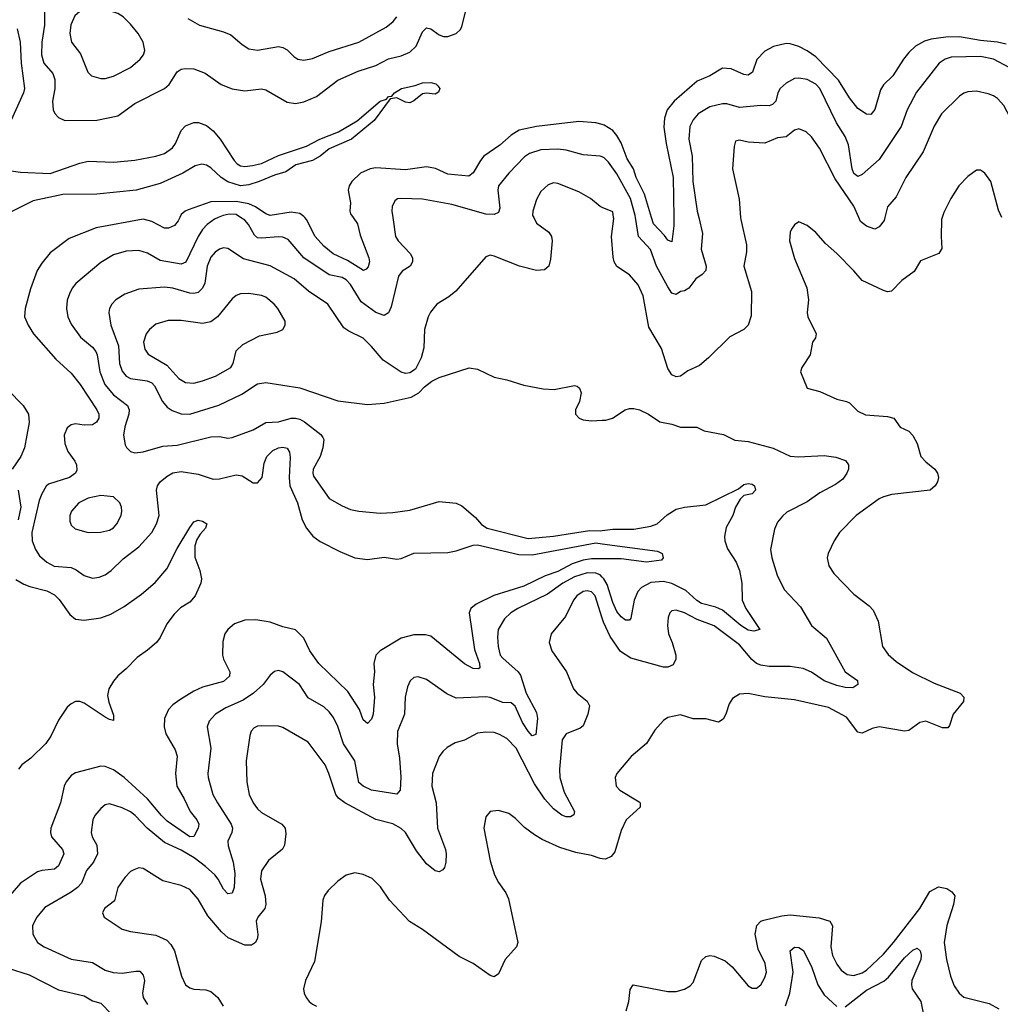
# Model space of a CAD drawing. Header units: inches. Extents: x 1305375 to 1407406, y 744550 to 841633.
# Tile 289 of 509: x 1357246 to 1361883, y 776277 to 780936. Entities that reach past the tile are written whole.
import ezdxf

# ---------------------------------------------------------------- set-up
doc = ezdxf.new("R2010")
doc.units = ezdxf.units.IN
doc.header["$MEASUREMENT"] = 0
for name, color, linetype in [('B3757', 7, 'Continuous'), ('B3758', 7, 'Continuous'), ('B3767', 7, 'Continuous'), ('B3768', 7, 'Continuous')]:
    doc.layers.add(name, color=color, linetype=linetype)

msp = doc.modelspace()

# ---------------------------------------------------------------- linework, layer by layer
at = {"layer": 'B3757', "color": 5}
for points, elevation in [([(1358003.4, 780000), (1357995.7, 779984.3), (1357977.7, 779962.3), (1357950, 779949.8), (1357930, 779949.2), (1357870, 779980.7), (1357830, 779992.1), (1357608.2, 779951.8), (1357479.2, 779900.8), (1357390, 779833.1), (1357350, 779784.4), (1357328.5, 779750), (1357297.2, 779662.8), (1357271.7, 779570), (1357269, 779530), (1357286.5, 779490), (1357311.3, 779450), (1357416.2, 779330), (1357490, 779264.1), (1357532.5, 779210), (1357610.1, 779090), (1357620.1, 779070), (1357620.6, 779050), (1357608.9, 779031.1), (1357590, 779019.4), (1357550, 779016.8), (1357510, 779023.7), (1357490, 779019.5), (1357470, 779005.7), (1357455.4, 778970), (1357459.3, 778930), (1357473.4, 778893.4), (1357507.3, 778847.3), (1357515, 778830), (1357516, 778804), (1357510.2, 778790), (1357480.9, 778770), (1357382.1, 778737.9), (1357371.5, 778728.5), (1357350, 778693.3), (1357338.5, 778661.5), (1357302.7, 778510), (1357305.3, 778470), (1357321.1, 778430), (1357340, 778400), (1357373.5, 778370), (1357409.2, 778350), (1357490, 778343.8), (1357513.2, 778333.2), (1357550, 778306.6), (1357590, 778294.3), (1357621.7, 778298.3), (1357650, 778309.5), (1357677.8, 778330), (1357734.9, 778385.1), (1357810, 778441.7), (1357871.1, 778510), (1357892.3, 778550), (1357904.7, 778590), (1357893.4, 778710), (1357897.2, 778730), (1357910.7, 778750), (1357943.5, 778776.5), (1357970, 778791.9), (1358010, 778798.6), (1358090, 778785.9), (1358161.4, 778761.4), (1358190, 778763.5), (1358270, 778782.7), (1358297.1, 778777.1), (1358350, 778744.6), (1358370, 778744.9), (1358392.8, 778770), (1358401.5, 778838.5), (1358414.1, 778870), (1358442.4, 778897.6), (1358469.9, 778910.1), (1358490, 778913.3), (1358510, 778908.3), (1358521.6, 778890), (1358524.8, 778864.8), (1358519.6, 778770), (1358523.6, 778730), (1358559, 778650), (1358582.3, 778570), (1358601.6, 778530), (1358632.6, 778492.6), (1358667.3, 778467.3), (1358759.6, 778419.6), (1358830, 778389.3), (1358890, 778381.8), (1358970, 778392.3), (1359030, 778384.3), (1359050, 778386), (1359110, 778411.5), (1359270, 778414.3), (1359310, 778422.8), (1359389.7, 778450), (1359410, 778451.3), (1359606.2, 778406.2), (1359670, 778403.8), (1359970, 778460.4), (1360000, 778456.4)], 1020), ([(1358183.9, 780000), (1358167.1, 779992.9), (1358132.6, 779967.4), (1358110, 779942.9), (1358090, 779910.8), (1358030.9, 779789.1), (1358010, 779778.6), (1357910, 779797.4), (1357850, 779830.8), (1357810, 779843.5), (1357750, 779841.5), (1357690, 779822.8), (1357630, 779786.4), (1357512.1, 779687.9), (1357494.4, 779665.6), (1357481.4, 779638.6), (1357471, 779609), (1357466.7, 779570), (1357472.9, 779530), (1357490, 779494.9), (1357533.8, 779433.8), (1357590, 779387.2), (1357605.6, 779365.6), (1357611.8, 779350), (1357624.8, 779270), (1357647.8, 779210), (1357690, 779161.7), (1357756.3, 779110), (1357764, 779090), (1357762.7, 779070), (1357743, 779010), (1357736, 778970), (1357745, 778925), (1357751.2, 778911.2), (1357770, 778892.2), (1357790, 778886), (1357830, 778891.1), (1357922, 778918), (1357990, 778922.6), (1358150, 778962.6), (1358190, 778963.6), (1358230, 778955.5), (1358250, 778959.2), (1358350, 778995.3), (1358410, 779030.9), (1358470, 779032.8), (1358529.4, 779050.6), (1358550.6, 779050.6), (1358570, 779045.8), (1358593, 779033), (1358670, 778973.1), (1358679.3, 778959.3), (1358683.6, 778950), (1358679.2, 778910), (1358666.2, 778870), (1358633.7, 778810), (1358631.9, 778790), (1358635.9, 778775.9), (1358710, 778670.4), (1358770, 778636.4), (1358810, 778618.4), (1358850, 778610.4), (1358950, 778601.1), (1359010, 778604.2), (1359090, 778615.8), (1359230, 778656.3), (1359310, 778647.7), (1359336.1, 778636.1), (1359401.1, 778581.1), (1359430, 778547.3), (1359456, 778530), (1359650, 778481.8), (1359770, 778491.9), (1359940.6, 778519.4), (1359990, 778517.5), (1360000, 778518.7)], 1040), ([(1359676.6, 780000), (1359690, 779973.7), (1359748.8, 779930), (1359761.3, 779910), (1359763.5, 779890), (1359756.6, 779803.4), (1359748.8, 779770), (1359728.1, 779751.9), (1359690, 779749.8), (1359609.4, 779770), (1359490, 779817.4), (1359470, 779822.4), (1359450, 779814), (1359307.7, 779652.3), (1359275.6, 779624.4), (1359218.7, 779590), (1359187.8, 779552.2), (1359176.9, 779530), (1359159.5, 779470), (1359156.5, 779383.5), (1359144.4, 779335.6), (1359117.4, 779282.6), (1359090, 779265.1), (1359070, 779262.4), (1359050, 779267.8), (1358965.4, 779325.4), (1358909.9, 779389.9), (1358870, 779428.4), (1358801.9, 779461.9), (1358778.8, 779478.8), (1358702.3, 779590), (1358611, 779651), (1358544.1, 779710), (1358430.9, 779770.9), (1358304.7, 779804.7), (1358230, 779853.5), (1358210, 779856), (1358190, 779849.8), (1358170, 779835.5), (1358150, 779813.1), (1358133.1, 779770), (1358121.3, 779690), (1358110, 779665.3), (1358090, 779645.2), (1358070, 779640.2), (1358050, 779642), (1357970, 779666.5), (1357930, 779671), (1357810, 779660.6), (1357742.5, 779637.5), (1357701.1, 779610), (1357680.9, 779590), (1357670.2, 779570), (1357667.5, 779550), (1357676.3, 779490), (1357712.7, 779392.7), (1357718.5, 779310), (1357730, 779272.9), (1357749.3, 779250), (1357770, 779238.9), (1357848, 779228), (1357870, 779218.2), (1357883.5, 779203.5), (1357921, 779130), (1357942.5, 779102.5), (1357967, 779087), (1358010, 779071.7), (1358050, 779070.1), (1358188.2, 779111.8), (1358296, 779164), (1358370, 779212.4), (1358410, 779219.6), (1358570, 779193.6), (1358750, 779132.9), (1358890, 779114.7), (1358970, 779121.6), (1359097.2, 779150), (1359134, 779170), (1359160.5, 779199.5), (1359194.2, 779225.8), (1359230, 779242.4), (1359371.9, 779288.1), (1359410, 779282.4), (1359490, 779244.9), (1359550, 779232.7), (1359630, 779206.4), (1359722, 779190), (1359773.7, 779186.3), (1359870, 779204.9), (1359881.4, 779201.4), (1359892.5, 779192.5), (1359900.5, 779170), (1359892.7, 779130), (1359874.9, 779090), (1359874.9, 779070), (1359890.7, 779050), (1359910, 779042.3), (1359950, 779038.5), (1360000, 779040.9)], 1060), ([(1359010.6, 780000), (1359023.6, 779910), (1359034.9, 779890), (1359092.9, 779830), (1359104, 779810), (1359104, 779790), (1359091.8, 779770), (1359054.4, 779745.6), (1359037.1, 779722.9), (1359002.4, 779577.6), (1358990, 779549.7), (1358970, 779536.8), (1358930, 779550.6), (1358861.2, 779601.2), (1358810, 779682.9), (1358790, 779705), (1358770, 779715.8), (1358709.5, 779729.5), (1358589.8, 779810), (1358515.9, 779895.9), (1358490, 779906.9), (1358470, 779908.5), (1358390, 779901.6), (1358370, 779904.5), (1358355.8, 779915.8), (1358327.1, 779967.1), (1358310, 779986.9), (1358290.4, 780000)], 1040), ([(1358822, 780000), (1358843.3, 779970), (1358856.4, 779916.4), (1358897.6, 779810), (1358899.8, 779790), (1358893.4, 779766.6), (1358884.7, 779755.3), (1358871, 779749), (1358796.7, 779796.7), (1358728.8, 779828.8), (1358684.3, 779864.3), (1358642.9, 779910), (1358602.2, 779990), (1358594, 780000)], 1020), ([(1357190, 779185.2), (1357261.8, 779110), (1357288.2, 779070), (1357290.1, 779030.1), (1357267.8, 778910), (1357251.8, 778870), (1357209.7, 778810)], 980), ([(1357238.1, 778710), (1357251.4, 778630), (1357238.8, 778570)], 980), ([(1357227.9, 778287.9), (1357265.1, 778265.1), (1357293.6, 778253.6), (1357374.2, 778234.2), (1357410, 778215.5), (1357432.2, 778192.2), (1357482.2, 778122.2), (1357510, 778099.8), (1357550, 778095), (1357630, 778105.6), (1357676.7, 778123.3), (1357739.8, 778160.2), (1357821.8, 778218.2), (1357886.6, 778273.4), (1357941.6, 778338.4), (1357990, 778434), (1358050, 778533.9), (1358070, 778559.4), (1358090, 778567.7), (1358110, 778563.2), (1358130.6, 778550), (1358125.2, 778530), (1358098.6, 778501.4), (1358083.3, 778476.7), (1358073.7, 778446.3), (1358073.4, 778393.4), (1358097.5, 778330), (1358106.3, 778290), (1358102.2, 778270), (1358075.9, 778210), (1358050, 778179.7), (1358006.5, 778153.5), (1357976.3, 778123.7), (1357942.1, 778077.9), (1357910, 778012.3), (1357893.2, 777990), (1357850, 777952.2), (1357801.7, 777918.3), (1357750, 777864.6), (1357710, 777830.8), (1357690, 777806.2), (1357668.1, 777770), (1357661, 777739), (1357667.2, 777707.2), (1357690, 777646), (1357690, 777620.9), (1357670, 777625.3), (1357650, 777636.5), (1357550, 777702.2), (1357530, 777709.8), (1357510, 777709.8), (1357490, 777699.3), (1357470, 777682.9), (1357430, 777621.4), (1357393.8, 777546.2), (1357370, 777511.8), (1357298.5, 777441.5), (1357256.7, 777410), (1357239.9, 777390)], 980), ([(1360000, 778384.9), (1359950, 778385), (1359910, 778379), (1359858.9, 778361.1), (1359790, 778325.8), (1359730, 778304.1), (1359630, 778256.5), (1359487.8, 778212.2), (1359404.7, 778170), (1359379.6, 778150), (1359371.1, 778130), (1359395.9, 777955.9), (1359419.7, 777890), (1359421.6, 777870), (1359414.8, 777865.2), (1359390, 777865.5), (1359350, 777887.7), (1359190, 778018.9), (1359164.8, 778024.8), (1359110, 778026.1), (1359050, 778009.2), (1358950.6, 777949.4), (1358929.3, 777930), (1358921, 777890), (1358923.8, 777850), (1358917.8, 777790), (1358923.2, 777730), (1358917.2, 777650), (1358910, 777626.3), (1358890, 777606.6), (1358870, 777623.5), (1358852.1, 777672.1), (1358797.4, 777757.4), (1358661, 777890), (1358617.4, 777950), (1358588.9, 778010), (1358550, 778048.9), (1358490, 778063.4), (1358430, 778085), (1358362.9, 778097.1), (1358310, 778095), (1358262.3, 778077.7), (1358230, 778051.1), (1358215.6, 778030), (1358206.3, 777993.7), (1358205.6, 777930), (1358210.2, 777910), (1358240.2, 777850), (1358238.4, 777830), (1358210, 777804.5), (1358110, 777777.3), (1358070, 777758.6), (1358002.6, 777717.4), (1357970, 777694), (1357950, 777672.8), (1357930.8, 777630), (1357928.9, 777590), (1357936.7, 777556.7), (1357981.3, 777481.3), (1357990.7, 777450.7), (1357982.3, 777370), (1357988.9, 777310), (1358024.1, 777250), (1358051.6, 777190), (1358084.1, 777150), (1358092.5, 777130), (1358090.2, 777110), (1358070, 777071.5), (1358050, 777069.9), (1357943.8, 777143.8), (1357916.4, 777170), (1357850, 777248.9), (1357739.3, 777350), (1357690, 777386.9), (1357650, 777403.2), (1357630, 777404.6), (1357510, 777372.8), (1357490, 777360.4), (1357465.4, 777330), (1357456.9, 777310), (1357438.7, 777230), (1357393.5, 777110), (1357391.8, 777090), (1357396.6, 777070), (1357448.4, 777010), (1357454.2, 776990), (1357430, 776932.4), (1357410, 776916.2), (1357350, 776910.6), (1357330, 776904.6), (1357250, 776850.8), (1357181, 776770)], 1020), ([(1360000, 778299), (1359990, 778309.4), (1359970, 778317.1), (1359930, 778319.3), (1359870, 778299.8), (1359814, 778270), (1359742.2, 778217.8), (1359600.9, 778150), (1359569, 778130), (1359538.7, 778101.3), (1359509.2, 778050), (1359505.3, 778014.7), (1359507.9, 777970), (1359518.6, 777930), (1359530, 777914.6), (1359602.9, 777850), (1359614, 777834), (1359640.7, 777750), (1359690, 777658), (1359694.2, 777630), (1359686, 777554), (1359670, 777547.8), (1359650, 777569), (1359623.7, 777610), (1359588.7, 777688.7), (1359570, 777704.2), (1359530, 777704.8), (1359470, 777728.3), (1359450, 777731.6), (1359310, 777726.3), (1359266.2, 777746.2), (1359170, 777813.7), (1359130, 777826.6), (1359110, 777823.6), (1359092.5, 777807.5), (1359079.9, 777780.1), (1359069.2, 777730), (1359064.8, 777650), (1359031.7, 777568.3), (1359031.6, 777510), (1359042.4, 777442.4), (1359047.9, 777352.1), (1359045.2, 777290), (1359030, 777271.2), (1358910, 777290.8), (1358870.7, 777310), (1358850, 777327.5), (1358830.5, 777430), (1358777, 777510), (1358750, 777591.5), (1358730, 777634.5), (1358710, 777661.4), (1358684.8, 777684.8), (1358610, 777726.8), (1358568.4, 777790), (1358490, 777849.7), (1358470, 777857), (1358450, 777852.3), (1358430, 777835.1), (1358396.5, 777790), (1358351.1, 777748.9), (1358303, 777717), (1358219.9, 777680.1), (1358171.5, 777650), (1358142.6, 777617.4), (1358131.6, 777590), (1358150.1, 777490), (1358135.6, 777370), (1358136.9, 777350), (1358159.7, 777270), (1358180.6, 777230), (1358245.2, 777130), (1358251.8, 777110), (1358249.1, 777090), (1358230.2, 777049.8), (1358232.3, 777027.7), (1358255.8, 776950), (1358263.2, 776896.8), (1358259.3, 776830), (1358250, 776803.6), (1358230, 776799.7), (1358210, 776822), (1358184.3, 776870), (1358167.9, 776890), (1358124.7, 776930), (1358071.6, 776970), (1358010, 777005.9), (1357930, 777043.4), (1357848.8, 777110), (1357792.5, 777170), (1357770, 777187.3), (1357730, 777207.1), (1357670, 777226.6), (1357650, 777221.3), (1357630, 777204.2), (1357601.7, 777170), (1357591.7, 777150), (1357584.2, 777090), (1357589.2, 777070), (1357610.2, 777030), (1357614.2, 776990), (1357595.4, 776950), (1357561.5, 776910), (1357538, 776850), (1357519.7, 776830), (1357490, 776808.2), (1357364.8, 776735.2), (1357326.7, 776690), (1357306.5, 776650), (1357307.9, 776610), (1357330.3, 776570), (1357361.3, 776550), (1357490, 776490.2), (1357590, 776475.4), (1357650, 776439.3), (1357688, 776428), (1357730, 776424.8), (1357794.8, 776434.8), (1357813.7, 776433.7), (1357830, 776415.5), (1357835.3, 776390), (1357826.2, 776330), (1357829.1, 776310), (1357850, 776277)], 1040), ([(1360000, 778104.9), (1359966.9, 778210), (1359950, 778229), (1359930, 778233.6), (1359910, 778229.9), (1359880.2, 778210), (1359864, 778190), (1359827.5, 778112.5), (1359758.9, 778030), (1359750.3, 777990), (1359762.6, 777950), (1359831, 777851), (1359864.2, 777770), (1359881.3, 777750), (1359930, 777711.8), (1359940.2, 777690), (1359933.2, 777650), (1359910, 777594.3), (1359895.8, 777584.2), (1359830, 777557.7), (1359811.2, 777528.8), (1359798.9, 777390), (1359800.1, 777350), (1359821.3, 777281.3), (1359868.8, 777190), (1359866.7, 777173.3), (1359850, 777164.2), (1359830, 777164.5), (1359810, 777171.5), (1359770, 777202.3), (1359728.4, 777248.4), (1359680.2, 777320.2), (1359594.3, 777490), (1359550, 777535.3), (1359514.7, 777554.7), (1359490, 777562.7), (1359450, 777565.3), (1359410, 777559.8), (1359350, 777527.1), (1359305.2, 777514.8), (1359266.9, 777493.1), (1359246.4, 777473.6), (1359230.2, 777449.8), (1359198.6, 777370), (1359194.2, 777310), (1359214.5, 777230), (1359222, 777110), (1359259.7, 777010), (1359263.2, 776990), (1359261.7, 776950), (1359255.3, 776924.7), (1359246.6, 776913.4), (1359230, 776904.5), (1359210, 776909.6), (1359170, 776942.6), (1359123, 777003), (1359070.6, 777090), (1359050, 777109.8), (1359010, 777130.9), (1358930, 777151.2), (1358782.9, 777230), (1358752.7, 777252.7), (1358740.4, 777270), (1358708.2, 777370), (1358690, 777409.7), (1358610, 777517.2), (1358490, 777587.6), (1358470, 777593.8), (1358390, 777594.8), (1358370, 777592.9), (1358354.3, 777585.7), (1358340.3, 777570), (1358334, 777550), (1358316.2, 777430), (1358319.7, 777330), (1358331.1, 777270), (1358350, 777230.3), (1358370, 777202.3), (1358390, 777184.2), (1358485.7, 777130), (1358500.8, 777110), (1358504.6, 777084.6), (1358498.8, 777030), (1358488.2, 777011.8), (1358422.3, 776957.7), (1358390, 776909.3), (1358384, 776870), (1358406.3, 776790), (1358409.2, 776750), (1358404.4, 776730), (1358371.6, 776690), (1358364.6, 776670), (1358371.7, 776608.3), (1358370.2, 776589.8), (1358360.3, 776570), (1358342.2, 776557.8), (1358310, 776557.7), (1358232, 776592), (1358200.4, 776620.4), (1358136.1, 776696.1), (1358090, 776774.3), (1358050, 776819.8), (1358010, 776839.3), (1357922.2, 776862.2), (1357830, 776920.4), (1357810, 776922.3), (1357785.7, 776914.3), (1357770, 776905.1), (1357743.4, 776876.6), (1357710.3, 776830), (1357693.7, 776766.3), (1357646.7, 776730), (1357637.1, 776710), (1357645.5, 776690), (1357730, 776633.4), (1357770, 776621.7), (1357890, 776604.7), (1357940.9, 776580.9), (1357960.7, 776560.7), (1357977.3, 776530), (1358011.6, 776410), (1358030.2, 776370.2), (1358050, 776355.8), (1358069.1, 776349.1), (1358126.1, 776346.1), (1358150, 776337.7), (1358182.3, 776310), (1358208.6, 776268.6)], 1060), ([(1360000, 776966.4), (1359990, 776967.4), (1359950, 776982.2), (1359875, 776995), (1359799.3, 777019.3), (1359716.5, 777056.5), (1359679.6, 777079.6), (1359633.5, 777113.5), (1359590, 777156.9), (1359559.5, 777179.5), (1359510, 777193.6), (1359470, 777189.4), (1359450, 777164), (1359441.1, 777110), (1359470, 776956), (1359490.4, 776890), (1359510, 776853.4), (1359545.4, 776805.4), (1359556.7, 776776.7), (1359600.9, 776570), (1359594.9, 776550), (1359542, 776490), (1359510, 776421.2), (1359490, 776407.3), (1359470, 776413.3), (1359390, 776471), (1359323.3, 776503.3), (1359150, 776631.1), (1359088.7, 776668.7), (1358995.1, 776770), (1358952.8, 776832.8), (1358912.9, 776872.9), (1358870, 776891.5), (1358830, 776899.6), (1358790, 776887.8), (1358750, 776859.6), (1358704.5, 776815.5), (1358687.9, 776792.1), (1358679.5, 776770), (1358671.7, 776668.3), (1358639.5, 776480.5), (1358597.1, 776390), (1358588, 776350), (1358590.7, 776330), (1358600.7, 776310), (1358614, 776290), (1358630, 776278), (1358649.1, 776269.1)], 1080), ([(1357090, 776479.5), (1357290, 776417.1), (1357430, 776345.4), (1357550, 776317.3), (1357590, 776294.4), (1357630, 776282), (1357679.7, 776230)], 1020)]:
    msp.add_lwpolyline(points, dxfattribs=dict(at, elevation=elevation))
for points, elevation in [([(1358330, 779640.4), (1358290, 779638.9), (1358270, 779631.2), (1358250, 779615.6), (1358181.5, 779530), (1358150, 779507), (1358110, 779499.1), (1358010, 779513), (1357947.7, 779512.3), (1357890, 779495.3), (1357859, 779470), (1357844.5, 779450), (1357831.2, 779410), (1357837.3, 779377.3), (1357853.3, 779353.3), (1357942.1, 779302.1), (1357998.9, 779238.9), (1358030, 779218.9), (1358070, 779216.8), (1358110, 779227), (1358171.6, 779250), (1358243.5, 779290), (1358254.8, 779310), (1358269.8, 779370), (1358301, 779399), (1358379.8, 779440.2), (1358463, 779457), (1358489.6, 779470.4), (1358502, 779490), (1358501.6, 779510), (1358466.9, 779570), (1358449.7, 779590), (1358410, 779622.4), (1358390, 779631.7)], 1080), ([(1357630, 778684.8), (1357570, 778672.4), (1357525.3, 778650), (1357490.3, 778610), (1357483.1, 778590), (1357483.1, 778563.1), (1357490, 778544), (1357507.7, 778527.7), (1357570, 778510.3), (1357628.2, 778511.8), (1357670, 778521.5), (1357690, 778532.2), (1357705.1, 778550), (1357726, 778590), (1357729.6, 778610), (1357727.8, 778630), (1357719.6, 778650), (1357690, 778678.3)], 1040)]:
    msp.add_lwpolyline(points, close=True, dxfattribs=dict(at, elevation=elevation))
at = {"layer": 'B3758', "color": 5}
for points, elevation in [([(1357361.6, 781050), (1357362.4, 780910), (1357350.1, 780829.9), (1357348.5, 780770), (1357360.1, 780730), (1357402.2, 780682.2), (1357412.3, 780652.3), (1357411.5, 780608.5), (1357401.3, 780550), (1357403.5, 780510), (1357412.5, 780492.5), (1357430, 780473.6), (1357459.2, 780459.2), (1357610, 780461.3), (1357710, 780481.8), (1357790, 780539.4), (1357930.9, 780610), (1357953.3, 780630), (1357990, 780689.1), (1358010, 780701.6), (1358030, 780705.8), (1358070, 780702.8), (1358123.7, 780683.7), (1358199, 780630), (1358250, 780608.5), (1358310, 780599.3), (1358390, 780609.4), (1358410, 780604.3), (1358510, 780545.2), (1358550, 780540.2), (1358590, 780546.8), (1358650, 780572.7), (1358750, 780649.4), (1358847.1, 780692.9), (1358930, 780719), (1358989.9, 780750.1), (1359050, 780764.6), (1359090, 780782.1), (1359121.1, 780810), (1359150, 780879.1), (1359170, 780897.3), (1359190, 780892.8), (1359230, 780863.7), (1359250, 780856.3), (1359270, 780856.3), (1359310, 780871), (1359330, 780889.2), (1359336.9, 780903.1), (1359364.5, 781015.5)], 1020), ([(1358041.4, 780941.4), (1358096, 780910), (1358210, 780878.8), (1358244.2, 780864.2), (1358298.1, 780818.1), (1358330, 780798.4), (1358370, 780791.8), (1358470, 780809.2), (1358490, 780804.9), (1358510, 780794), (1358541.7, 780761.7), (1358560.7, 780750), (1358590, 780744.2), (1358630, 780751.9), (1358710, 780786.2), (1358850, 780830.2), (1358979.5, 780900.5), (1359012.6, 780927.4), (1359029.8, 780950)], 1040), ([(1357233.5, 780893.5), (1357247.9, 780830), (1357252.9, 780730), (1357269.3, 780610), (1357264.3, 780590), (1357190.8, 780429.2)], 980), ([(1357184, 780224), (1357250, 780214.1), (1357390, 780207.8), (1357530, 780257.6), (1357570, 780267.2), (1357690, 780262.4), (1357790, 780271.2), (1357890, 780289.6), (1357930, 780303.6), (1357968, 780330), (1357983.2, 780350), (1358010, 780411.4), (1358030, 780433.5), (1358070, 780450.1), (1358090.9, 780449.1), (1358130, 780435.7), (1358161.1, 780410), (1358194, 780370), (1358259.5, 780270), (1358274.2, 780254.2), (1358290, 780244.2), (1358310, 780240.9), (1358346.1, 780246.1), (1358390, 780255.6), (1358470, 780293), (1358601.8, 780338.2), (1358665.4, 780370), (1358753.8, 780406.2), (1358842.1, 780457.9), (1358949.8, 780550), (1358979.8, 780560.2), (1358990, 780571.9), (1359006, 780574), (1359018.4, 780590), (1359051.8, 780610), (1359115.8, 780624.2), (1359150, 780636.9), (1359190, 780639), (1359213.2, 780633.2), (1359223.4, 780623.4), (1359232.4, 780610), (1359226.7, 780593.3), (1359210, 780583.5), (1359170, 780588.6), (1359150, 780584.8), (1359110, 780552.4), (1359090, 780543.1), (1359070, 780546.3), (1359030, 780565.7), (1358998, 780562), (1358921.6, 780458.4), (1358814.8, 780370), (1358710, 780324.8), (1358667.2, 780290), (1358630, 780269.1), (1358551, 780250), (1358504.4, 780215.6), (1358450, 780201), (1358378.5, 780170), (1358330, 780154.7), (1358290, 780150.4), (1358230, 780168.6), (1358199.2, 780190), (1358150, 780235.4), (1358130, 780247.2), (1358107.9, 780252.1), (1358075.2, 780244.8), (1358017.5, 780210), (1357910, 780161.4), (1357796, 780130), (1357610, 780110.5), (1357450, 780108.6), (1357310, 780079), (1357190, 780019.4)], 980), ([(1360000, 780439.4), (1359970, 780447.4), (1359890, 780453.8), (1359690.1, 780429.9), (1359607.4, 780412.6), (1359570.1, 780389.9), (1359516.9, 780343.1), (1359441.3, 780290), (1359424.3, 780270), (1359390, 780211.2), (1359370, 780196), (1359270, 780205.3), (1359212.6, 780232.6), (1359170, 780240.6), (1359070, 780225.9), (1358930, 780234.6), (1358902.6, 780230), (1358858.2, 780210), (1358816.8, 780170), (1358804.6, 780150), (1358799.2, 780130), (1358809.5, 780070), (1358806.4, 780030), (1358810, 780017), (1358822, 780000)], 1020), ([(1360000, 780286.4), (1359990, 780290.8), (1359910, 780296.8), (1359830, 780318), (1359790, 780323.9), (1359710, 780319.9), (1359657.2, 780302.8), (1359633.6, 780286.4), (1359558.9, 780210), (1359510.2, 780150), (1359506.7, 780130), (1359516.5, 780043.5), (1359510, 780023), (1359490, 780013.6), (1359450, 780016.3), (1359290, 780061.1), (1359150, 780087), (1359050.2, 780089.8), (1359031.8, 780088.2), (1359020.5, 780079.5), (1359007.9, 780052.1), (1359006.3, 780030), (1359010.6, 780000)], 1040), ([(1360000, 780048.1), (1359990, 780052.4), (1359944.5, 780090), (1359890, 780122.3), (1359790, 780161.1), (1359770, 780164.7), (1359744.8, 780155.2), (1359710, 780122.9), (1359690, 780086), (1359671.6, 780030), (1359671.5, 780010), (1359676.6, 780000)], 1060), ([(1358594, 780000), (1358590, 780004.9), (1358570, 780018.3), (1358530, 780025.1), (1358430, 780009.9), (1358410, 780016.7), (1358360.8, 780050), (1358330, 780064.9), (1358270, 780075.1), (1358150, 780074.4), (1358043, 780037), (1358027.6, 780030), (1358010, 780013.5), (1358003.4, 780000)], 1020), ([(1358290.4, 780000), (1358270, 780013.6), (1358236.1, 780016.1), (1358207.6, 780010), (1358183.9, 780000)], 1040)]:
    msp.add_lwpolyline(points, dxfattribs=dict(at, elevation=elevation))
at = {"layer": 'B3758', "color": 5, "elevation": 1040}
msp.add_lwpolyline([(1357610, 780987.7), (1357570, 780987.3), (1357530, 780975.3), (1357505.9, 780954.1), (1357488, 780912), (1357482.9, 780870), (1357490.3, 780830), (1357533.8, 780773.8), (1357567.9, 780687.9), (1357584.9, 780670), (1357630, 780658), (1357650, 780658), (1357690, 780668.9), (1357769.6, 780710), (1357816.3, 780750), (1357831.1, 780770), (1357837.3, 780790), (1357829.8, 780830), (1357806, 780870), (1357770, 780915.5), (1357734.8, 780950), (1357710, 780964.7), (1357670, 780978)], close=True, dxfattribs=at)
at = {"layer": 'B3767', "color": 5}
for points, elevation in [([(1361608.6, 780000), (1361605.3, 779990), (1361603.2, 779910), (1361606.9, 779853.1), (1361593, 779830), (1361504.9, 779795.1), (1361475.9, 779744.1), (1361417.4, 779702.6), (1361369.1, 779650.9), (1361350, 779648.8), (1361330, 779655), (1361230, 779702), (1361190, 779748), (1361110, 779829.4), (1361056.6, 779876.6), (1361010, 779929.4), (1360970, 779962.7), (1360930, 779979), (1360910, 779966), (1360894.9, 779945.1), (1360888.5, 779930), (1360886, 779890), (1360910, 779806), (1360967.5, 779667.5), (1360975.3, 779610), (1360970.3, 779550), (1360972.7, 779530), (1361011.8, 779450), (1361008.5, 779431.5), (1360994.9, 779410), (1360984.4, 779350), (1360944.9, 779290), (1360938.8, 779270), (1360970, 779192), (1361030, 779176.3), (1361110, 779140.3), (1361156, 779130), (1361170, 779123), (1361210, 779084.4), (1361245.9, 779065.9), (1361350, 779058.6), (1361379.1, 779050), (1361410, 779008), (1361450, 778988.4), (1361470, 778968.4), (1361489.1, 778930), (1361507.1, 778870), (1361530, 778844.7), (1361573.1, 778810), (1361585.7, 778790), (1361590.3, 778770), (1361586, 778750), (1361574.9, 778730), (1361550.7, 778710), (1361370, 778689.7), (1361330, 778678.7), (1361310, 778669.7), (1361202, 778590), (1361123.1, 778510), (1361097, 778470), (1361068.5, 778410), (1361064.9, 778390), (1361072.5, 778352.5), (1361095.8, 778315.8), (1361190, 778217.6), (1361262.6, 778162.6), (1361281.6, 778141.6), (1361305.7, 778090), (1361325.7, 777970), (1361352.2, 777932.2), (1361390, 777899.5), (1361467.8, 777847.8), (1361570, 777796.5), (1361693.4, 777750), (1361710.3, 777730.3), (1361708.2, 777710), (1361660.3, 777650), (1361643, 777597), (1361634.2, 777585.8), (1361610, 777584.7), (1361530, 777617.7), (1361502, 777610), (1361450, 777573.1), (1361430, 777569.8), (1361310, 777589.8), (1361276.9, 777583.1), (1361230, 777560.5), (1361222.3, 777562.3), (1361210, 777565.6), (1361155.5, 777635.5), (1361070, 777682), (1360910, 777717.3), (1360770, 777731.9), (1360690, 777747.3), (1360650, 777744.2), (1360616, 777724), (1360600.2, 777699.8), (1360584.9, 777650), (1360573, 777627), (1360550, 777612.6), (1360490, 777628.1), (1360430, 777627.3), (1360370, 777646.3), (1360310, 777634), (1360290, 777620.9), (1360250, 777575.1), (1360209.1, 777510.9), (1360137.6, 777450), (1360070, 777369), (1360062.4, 777350), (1360066.4, 777310), (1360083, 777290), (1360174.7, 777234.7), (1360179.5, 777230), (1360180.3, 777210), (1360114.3, 777150), (1360090, 777099.3), (1360060.6, 776999.4), (1360042.7, 776977.3), (1360015.3, 776964.7), (1360000, 776966.4)], 1080), ([(1360654.4, 780000), (1360655.3, 779990), (1360682.4, 779870), (1360682.3, 779837.7), (1360670.4, 779770), (1360706.3, 779650), (1360704.9, 779535.1), (1360690.3, 779490), (1360670.5, 779470), (1360603.8, 779436.2), (1360503.6, 779336.4), (1360460.2, 779299.8), (1360405.3, 779274.7), (1360370, 779249.6), (1360350, 779247), (1360330, 779256), (1360310, 779285.2), (1360280.6, 779380.6), (1360220.6, 779480.6), (1360193.4, 779630), (1360170, 779682), (1360130, 779728.6), (1360068.8, 779768.8), (1360057.7, 779790), (1360051.9, 779811.9), (1360044.3, 779910), (1360054.9, 779994.9), (1360054.1, 780000)], 1060), ([(1360456.6, 780000), (1360475, 779925), (1360468.4, 779850), (1360492.1, 779770), (1360490.2, 779750), (1360472.7, 779730), (1360443.2, 779710), (1360410, 779665.6), (1360390, 779653.8), (1360370.2, 779649.8), (1360350, 779636.2), (1360330, 779642.7), (1360310, 779671.8), (1360256.6, 779770), (1360228.2, 779848.2), (1360172.8, 779910), (1360158.3, 780000)], 1040), ([(1360338.6, 780000), (1360339.1, 779960.9), (1360330, 779885.1), (1360310, 779892.6), (1360294.9, 779914.9), (1360243.7, 779970), (1360234.3, 780000)], 1020), ([(1361336.9, 780000), (1361333.6, 779986.4), (1361310, 779955.8), (1361290, 779944.2), (1361250, 779959.8), (1361221.4, 779981.4), (1361213.3, 780000)], 1060), ([(1360000, 779040.9), (1360018.2, 779041.8), (1360049.7, 779050.3), (1360109.7, 779090.3), (1360130, 779096.4), (1360150, 779095.8), (1360176, 779090), (1360218.8, 779070), (1360273, 779033), (1360330, 779022.4), (1360370, 779007.7), (1360447.5, 779007.5), (1360482, 778990), (1360573.8, 778973.8), (1360627.1, 778947.1), (1360690, 778940.3), (1360808.4, 778908.4), (1360890, 778871.6), (1360928.3, 778868.3), (1361050, 778874.7), (1361105.7, 778865.7), (1361150.2, 778850.2), (1361165.3, 778830), (1361164.4, 778810), (1361157.6, 778790), (1361137.8, 778762.2), (1361103.2, 778736.8), (1361030, 778698), (1360970, 778654.8), (1360873.5, 778606.5), (1360852.8, 778587.2), (1360830, 778558), (1360814.7, 778525.3), (1360795.5, 778430), (1360802.3, 778390), (1360827.4, 778307.4), (1360860.2, 778240.2), (1360938.4, 778158.4), (1360990, 778070.2), (1361061.1, 778010), (1361149, 777850), (1361207.6, 777810), (1361208.9, 777790), (1361184.8, 777775.2), (1361150, 777775.8), (1361110, 777785.1), (1361050, 777808.5), (1360990, 777848.5), (1360950, 777866), (1360890, 777875.4), (1360790, 777875), (1360750, 777881.3), (1360730, 777890.6), (1360708.7, 777908.7), (1360650, 777977.8), (1360530, 778067.7), (1360450, 778097.8), (1360389.5, 778130), (1360350, 778142.3), (1360330, 778139.6), (1360320.4, 778130), (1360312.8, 778107.2), (1360309.2, 778070), (1360313.2, 778030), (1360331, 777990), (1360348.1, 777930), (1360347.9, 777910), (1360336.1, 777883.9), (1360310, 777872), (1360290, 777872.8), (1360135.3, 777915.3), (1360087.1, 777947.1), (1360037.6, 778017.6), (1360006, 778086), (1360000, 778104.9)], 1060), ([(1360000, 778518.7), (1360050, 778525), (1360150, 778525.5), (1360230, 778539.2), (1360259.7, 778550), (1360306.9, 778593.1), (1360350, 778620.5), (1360390, 778630.2), (1360490, 778641.3), (1360644.4, 778715.6), (1360670, 778736.8), (1360690, 778742), (1360710, 778738.2), (1360721.3, 778730), (1360726, 778710), (1360710, 778693.1), (1360670, 778684.1), (1360653.1, 778666.9), (1360631.1, 778628.9), (1360617.9, 778590), (1360587.3, 778532.7), (1360578.7, 778490), (1360580.2, 778470), (1360593.2, 778433.2), (1360634.4, 778370), (1360650.2, 778330), (1360660.2, 778270), (1360662.6, 778190), (1360679.1, 778150), (1360746, 778050), (1360717.8, 778042.2), (1360690, 778047.6), (1360656.4, 778070), (1360570, 778141.8), (1360537.1, 778157.1), (1360470, 778173.7), (1360447.7, 778187.7), (1360395.1, 778235.1), (1360330, 778268.7), (1360290, 778278.4), (1360230, 778273.9), (1360186.5, 778250), (1360169.4, 778230), (1360151, 778190), (1360135.8, 778104.2), (1360130, 778095.6), (1360110, 778094.5), (1360090, 778110.8), (1360070, 778136.2), (1360050, 778178.7), (1360023.8, 778263.8), (1360008.6, 778290), (1360000, 778299)], 1040), ([(1360000, 778456.4), (1360261.8, 778421.8), (1360284.4, 778410), (1360288.4, 778390), (1360280.7, 778379.3), (1360209.9, 778369.9), (1360090, 778384.7), (1360000, 778384.9)], 1020), ([(1360114, 776246), (1360126.4, 776290), (1360132, 776348), (1360147.6, 776370), (1360310, 776338.7), (1360350, 776338.6), (1360390, 776349.3), (1360415.6, 776364.4), (1360430, 776381.1), (1360470, 776484.9), (1360490, 776504), (1360510, 776508), (1360530, 776505.2), (1360582.6, 776482.6), (1360614.4, 776454.4), (1360690, 776365.3), (1360710, 776353.7), (1360730, 776354), (1360751.1, 776370), (1360770, 776404.9), (1360776.8, 776430), (1360770.9, 776470), (1360738.3, 776538.3), (1360723.4, 776610), (1360731.6, 776650), (1360749.9, 776670.1), (1360765, 776675), (1360850, 776696.2), (1360890, 776701), (1361026.4, 776686.4), (1361076.3, 776670), (1361088.9, 776648.9), (1361082.2, 776550), (1361090, 776508.4), (1361110, 776467.2), (1361130, 776439.5), (1361159, 776419), (1361190, 776412.9), (1361230, 776425.9), (1361250, 776439.3), (1361330, 776514.5), (1361378.1, 776570), (1361502, 776730), (1361550, 776811.3), (1361590, 776833.8), (1361630, 776826), (1361653, 776810), (1361668, 776790), (1361661.1, 776750), (1361629.6, 776650), (1361617.4, 776570), (1361628.8, 776488.8), (1361647.9, 776410), (1361664.7, 776364.7), (1361688.5, 776330), (1361711.2, 776311.2), (1361830, 776281.5), (1361875.4, 776255.4)], 1080), ([(1360867.5, 776270), (1360887.8, 776330), (1360903.6, 776430), (1360889.8, 776530), (1360910, 776547.4), (1360930, 776546.9), (1360952.1, 776532.1), (1360991.7, 776451.7), (1361020.5, 776370), (1361050, 776322.7), (1361110, 776266.5)], 1060), ([(1361150, 776265.4), (1361250, 776344.4), (1361332.9, 776387.1), (1361353.9, 776406.1), (1361430, 776496.8), (1361470, 776533.5), (1361490, 776542.7), (1361504.6, 776530), (1361509.2, 776510), (1361507.1, 776490), (1361465.2, 776390), (1361462.4, 776370), (1361465.8, 776350), (1361506.5, 776290), (1361528.1, 776190)], 1060)]:
    msp.add_lwpolyline(points, dxfattribs=dict(at, elevation=elevation))
at = {"layer": 'B3768', "color": 5}
for points, elevation in [([(1361910, 780819.5), (1361870, 780829.5), (1361790, 780837.3), (1361690, 780854.8), (1361626.1, 780853.9), (1361555.6, 780844.4), (1361525, 780835), (1361482.4, 780810), (1361450, 780781.4), (1361425, 780750), (1361375.2, 780670), (1361330, 780628), (1361316.3, 780603.7), (1361289.1, 780510.9), (1361270, 780487.8), (1361250, 780488.4), (1361210, 780515.6), (1361170, 780566.6), (1361117.8, 780650), (1361010, 780759.6), (1360970, 780788.7), (1360930, 780809.9), (1360890, 780822.2), (1360870, 780822.6), (1360810.1, 780809.9), (1360770, 780787.3), (1360732.1, 780747.9), (1360711.8, 780688.2), (1360690, 780673.8), (1360670, 780675.9), (1360610, 780702.8), (1360570, 780707.4), (1360509.4, 780670.6), (1360450, 780645), (1360340.9, 780550), (1360307.5, 780510), (1360295.3, 780470), (1360292.3, 780427.7), (1360302.4, 780350), (1360336.1, 780190), (1360338.6, 780000)], 1020), ([(1361928.2, 780708.2), (1361850, 780748.5), (1361790, 780761.3), (1361650, 780759.2), (1361621.7, 780750), (1361593.6, 780730), (1361486.4, 780593.6), (1361441.9, 780510), (1361414, 780430), (1361310, 780275.1), (1361230, 780202.8), (1361210, 780193.8), (1361190, 780207.6), (1361182.3, 780230), (1361164.3, 780344.3), (1361150, 780383.1), (1361108.4, 780448.4), (1361030, 780609.7), (1361010, 780631.6), (1360970, 780653.7), (1360930, 780659.8), (1360910, 780657.7), (1360870, 780636.1), (1360842.2, 780610), (1360830.8, 780589.2), (1360822, 780550), (1360806, 780534), (1360790, 780529.2), (1360750, 780530.6), (1360650, 780519.9), (1360590, 780538.4), (1360570, 780538.1), (1360510, 780523.9), (1360454.9, 780490), (1360430, 780462.6), (1360415, 780430), (1360409.5, 780370), (1360425.4, 780290), (1360429, 780171), (1360449.3, 780030), (1360456.6, 780000)], 1040), ([(1362165.5, 780000), (1362162.2, 780010), (1362148.9, 780030), (1362090, 780086.8), (1362073.7, 780110), (1362044.9, 780170), (1362013.1, 780310), (1361966, 780386), (1361931.9, 780470), (1361900.4, 780530), (1361870, 780562.6), (1361850, 780575.1), (1361825.5, 780585.5), (1361770, 780597.3), (1361730, 780595.4), (1361710, 780588.2), (1361690, 780574.3), (1361605.5, 780490), (1361570, 780432), (1361517.7, 780310), (1361435.9, 780190), (1361390, 780097.6), (1361349.2, 780050.8), (1361336.9, 780000)], 1060), ([(1360234.3, 780000), (1360200.1, 780110), (1360161.2, 780190), (1360147.8, 780230), (1360118.2, 780278.2), (1360090, 780352.8), (1360070, 780388.5), (1360050, 780411.5), (1360010, 780436.7), (1360000, 780439.4)], 1020), ([(1361213.3, 780000), (1361190, 780053.3), (1361102.4, 780182.4), (1361028.6, 780328.6), (1360990, 780382), (1360965.2, 780405.2), (1360930, 780419.1), (1360910, 780413.5), (1360870, 780382.3), (1360830, 780377), (1360770, 780351.6), (1360690, 780357.3), (1360650, 780366.6), (1360630, 780362), (1360623.9, 780336.1), (1360617.3, 780230), (1360647.4, 780087.4), (1360654.4, 780000)], 1060), ([(1360158.3, 780000), (1360156.7, 780010), (1360134.7, 780090), (1360070, 780207.4), (1360030, 780262.6), (1360010, 780282), (1360000, 780286.4)], 1040), ([(1361890.4, 780000), (1361874.1, 780034.1), (1361837.4, 780170), (1361810, 780209.4), (1361798.3, 780218.3), (1361790, 780223.7), (1361770, 780223.7), (1361730, 780193.6), (1361686.7, 780150), (1361648.8, 780090), (1361616.3, 780023.7), (1361608.6, 780000)], 1080), ([(1360054.1, 780000), (1360050, 780026.6), (1360000, 780048.1)], 1060)]:
    msp.add_lwpolyline(points, dxfattribs=dict(at, elevation=elevation))

doc.saveas('drawing.dxf')
